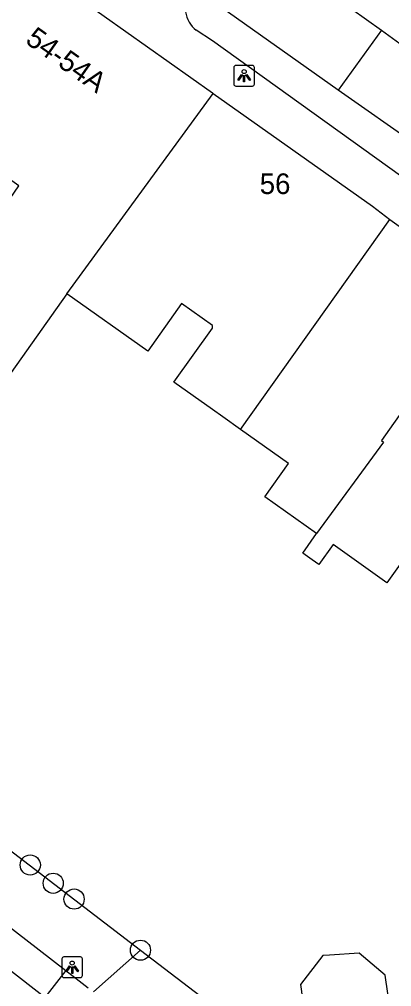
# Model space of a CAD drawing. Extents: x 160664 to 161506, y 382245 to 383288.
# Drawn here: x 160990.65 to 161008.69, y 383009.95 to 383056.85 of the extents above; entities that cross this region are included whole.
import ezdxf

# ---------------------------------------------------------------- set-up
doc = ezdxf.new("R2010")
doc.units = 0
for name, color, linetype in [('IMGEO_Boom', 7, 'Continuous'), ('IMGEO_Groenvoorziening', 7, 'Continuous'), ('IMGEO_Hek', 7, 'Continuous'), ('IMGEO_Lichtpunt', 7, 'Continuous'), ('IMGEO_Pand', 7, 'Continuous'), ('IMGEO_Pand_nummerreeks', 7, 'Continuous'), ('IMGEO_Rijbaan_lokaal_open', 7, 'Continuous'), ('IMGEO_Voetpad_halfverhard', 7, 'Continuous'), ('IMGEO_Voetpad_open', 7, 'Continuous')]:
    doc.layers.add(name, color=color, linetype=linetype)

msp = doc.modelspace()

# ---------------------------------------------------------------- linework, layer by layer
at = {"layer": 'IMGEO_Boom'}
for centre in [(160991.174, 383015.851), (160992.288, 383014.964), (160993.298, 383014.198), (160996.515, 383011.718)]:
    msp.add_circle(centre, 0.489, dxfattribs=at)
at = {"layer": 'IMGEO_Groenvoorziening'}
for points in [[(160973.741, 383029.173), (160996.515, 383011.718)], [(160994.233, 383009.708), (160996.515, 383011.718)], [(160996.515, 383011.718), (161000, 383009.047), (161001.496, 383007.901)]]:
    msp.add_lwpolyline(points, dxfattribs=at)
at = {"layer": 'IMGEO_Hek'}
msp.add_lwpolyline([(160994.233, 383009.708), (160996.515, 383011.718)], dxfattribs=at)
at = {"layer": 'IMGEO_Lichtpunt'}
for p, q in [((161001.041, 383054.519), (161001.041, 383053.712)), ((161001.041, 383054.519), (161001.041, 383053.712)), ((161001.943, 383054.614), (161001.135, 383054.614)), ((161001.943, 383054.614), (161001.135, 383054.614)), ((161002.037, 383053.712), (161002.037, 383054.519)), ((161002.037, 383053.712), (161002.037, 383054.519)), ((161001.135, 383053.618), (161001.943, 383053.618)), ((161001.135, 383053.618), (161001.943, 383053.618)), ((160992.707, 383011.298), (160992.707, 383010.491)), ((160992.707, 383011.298), (160992.707, 383010.491)), ((160993.609, 383011.393), (160992.801, 383011.393)), ((160993.609, 383011.393), (160992.801, 383011.393)), ((160993.703, 383010.491), (160993.703, 383011.298)), ((160993.703, 383010.491), (160993.703, 383011.298)), ((160992.801, 383010.397), (160993.609, 383010.397)), ((160992.801, 383010.397), (160993.609, 383010.397))]:
    msp.add_line(p, q, dxfattribs=at)
for points in [[(161001.415, 383054.183), (161001.454, 383054.155), (161001.266, 383053.893), (161001.228, 383053.92), (161001.415, 383054.183)], [(161001.517, 383054.135), (161001.564, 383054.135), (161001.564, 383053.813), (161001.517, 383053.813), (161001.517, 383054.135)], [(161001.627, 383054.155), (161001.665, 383054.182), (161001.852, 383053.92), (161001.813, 383053.892), (161001.627, 383054.155)], [(160993.081, 383010.962), (160993.12, 383010.934), (160992.932, 383010.672), (160992.894, 383010.699), (160993.081, 383010.962)], [(160993.183, 383010.914), (160993.23, 383010.914), (160993.23, 383010.592), (160993.183, 383010.592), (160993.183, 383010.914)], [(160993.293, 383010.934), (160993.331, 383010.961), (160993.518, 383010.699), (160993.479, 383010.671), (160993.293, 383010.934)]]:
    msp.add_lwpolyline(points, dxfattribs=at)
for centre in [(161001.54, 383054.317), (160993.206, 383011.096)]:
    msp.add_circle(centre, 0.0994, dxfattribs=at)
for centre, start, end in [((161001.135, 383054.519), 90, 180), ((161001.135, 383054.519), 90, 180), ((161001.943, 383054.519), 0, 90), ((161001.943, 383054.519), 0, 90), ((161001.135, 383053.712), 180, 270), ((161001.135, 383053.712), 180, 270), ((161001.943, 383053.712), 270, 0), ((161001.943, 383053.712), 270, 360), ((160992.801, 383011.298), 90, 180), ((160992.801, 383011.298), 90, 180), ((160993.609, 383011.298), 0, 90), ((160993.609, 383011.298), 0, 90), ((160992.801, 383010.491), 180, 270), ((160992.801, 383010.491), 180, 270), ((160993.609, 383010.491), 270, 0), ((160993.609, 383010.491), 270, 360)]:
    msp.add_arc(centre, 0.0946, start, end, dxfattribs=at)
at = {"layer": 'IMGEO_Pand'}
for points in [[(160989.497, 383060.735), (161000, 383053.292), (161000.047, 383053.259)], [(160992.943, 383043.544), (160989.023, 383038.01), (160985.126, 383040.769), (160990.617, 383048.778), (160983.861, 383053.6)], [(160992.943, 383043.544), (161000.047, 383053.259)], [(161000.047, 383053.259), (161007.755, 383047.797), (161008.601, 383047.148)], [(161001.37, 383036.964), (161008.601, 383047.148)], [(161008.601, 383047.148), (161013.371, 383043.748)], [(161001.37, 383036.964), (161000.513, 383037.571), (161000, 383037.934), (160998.137, 383039.253), (161000, 383041.883), (161000, 383042.006), (160998.501, 383043.067), (160996.869, 383040.763), (160992.943, 383043.544)], [(161013.371, 383043.748), (161008.196, 383036.426), (161008.293, 383036.357), (161005.048, 383031.915)], [(161019.187, 383039.602), (161016.476, 383035.398), (161014.456, 383032.264), (161011.776, 383034.175), (161008.461, 383029.525), (161005.851, 383031.386), (161005.162, 383030.419), (161004.845, 383030.645), (161004.379, 383030.977), (161005.048, 383031.915)], [(161005.048, 383031.915), (161002.538, 383033.705), (161003.69, 383035.322), (161001.37, 383036.964)], [(161004.266, 383010.049), (161004.551, 383008.078), (161005.669, 383007.226), (161007.455, 383007.339), (161008.62, 383008.85), (161008.38, 383010.504), (161007.123, 383011.574), (161005.675, 383011.484), (161005.355, 383011.463), (161004.266, 383010.049)]]:
    msp.add_lwpolyline(points, dxfattribs=at)
at = {"layer": 'IMGEO_Rijbaan_lokaal_open'}
for points in [[(161006.105, 383053.424), (161000, 383057.726), (160997.939, 383059.178)], [(161006.749, 383057.368), (161008.196, 383056.32)], [(161008.196, 383056.32), (161006.105, 383053.424)], [(161008.196, 383056.32), (161009.257, 383055.551), (161011.79, 383053.75), (161011.903, 383053.709), (161012.017, 383053.67)], [(161009.922, 383050.733), (161006.105, 383053.424)]]:
    msp.add_lwpolyline(points, dxfattribs=at)
at = {"layer": 'IMGEO_Voetpad_halfverhard'}
for points in [[(160954.088, 383028.201), (160954.207, 383028.3), (160958.925, 383026.141), (160965.611, 383031.867), (160992.9, 383010.739)], [(160991.875, 383009.425), (160973.235, 383023.964)]]:
    msp.add_lwpolyline(points, dxfattribs=at)
at = {"layer": 'IMGEO_Voetpad_open'}
for points in [[(161018.351, 383042.641), (161000, 383055.808), (160999.215, 383056.323)], [(160992.9, 383010.739), (160991.875, 383009.425)], [(160992.9, 383010.739), (160993.983, 383009.901)]]:
    msp.add_lwpolyline(points, dxfattribs=at)
msp.add_arc((161000.09, 383057.418), 1.401, 188.2327, 231.3675, dxfattribs=at)

# ---------------------------------------------------------------- texts
at = {"layer": 'IMGEO_Pand_nummerreeks'}
msp.add_text('54-54A', height=1, rotation=324.6767, dxfattribs=at).set_placement((160990.884, 383055.732))
msp.add_text('56', height=1, dxfattribs=at).set_placement((161002.297, 383048.381))

doc.saveas('drawing.dxf')
